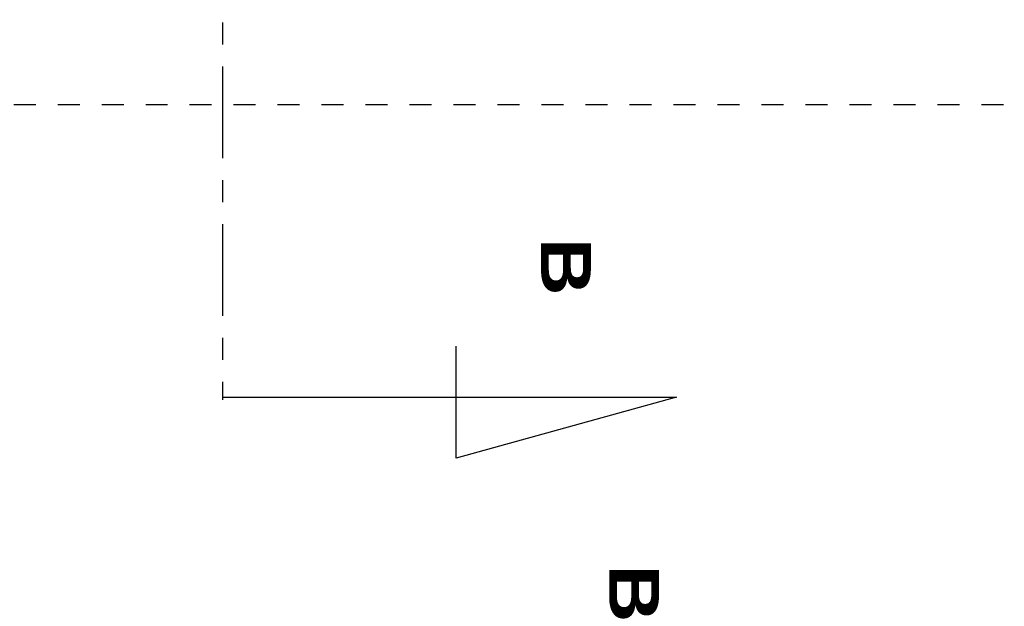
# Model space of a CAD drawing. Header units: millimetres. Extents: x -15 to 127, y -65 to 67.
# Tile 279 of 476: x 28.14 to 32.62, y 18.24 to 20.91. Entities that reach past the tile are written whole.
import ezdxf

# ---------------------------------------------------------------- set-up
doc = ezdxf.new("R2010")
doc.units = ezdxf.units.MM
doc.header["$MEASUREMENT"] = 0
doc.linetypes.add('PC_DASH_4', pattern=[0.638889, 0.416667, -0.083333, 0.055556, -0.083333])
doc.linetypes.add('PC_DASH_5', pattern=[0.069444, 0.027778, -0.041667])
doc.layers.add('structure rdc', color=7, linetype='Continuous')
doc.styles.get("Standard").update_dxf_attribs({"font": 'BKANT.TTF'})

msp = doc.modelspace()

# ---------------------------------------------------------------- linework, layer by layer
at = {"layer": 'structure rdc', "color": 0, "linetype": 'PC_DASH_4'}
msp.add_line((29.0673, 23.5606), (29.0673, 19.1776), dxfattribs=at)
at = {"layer": 'structure rdc', "color": 0, "linetype": 'PC_DASH_5'}
msp.add_line((0.9175, 20.5213), (53.5424, 20.5213), dxfattribs=at)
at = {"layer": 'structure rdc', "color": 0}
msp.add_lwpolyline([(29.0673, 19.191), (31.1303, 19.191), (30.1293, 18.9137), (30.1293, 19.4224)], dxfattribs=at)

# ---------------------------------------------------------------- texts
at = {"layer": 'structure rdc', "color": 0, "char_height": 0.226549, "width": 0.859138, "attachment_point": 1, "rotation": 270}
for insert in [(30.7417, 19.9139), (31.0515, 18.4289)]:
    msp.add_mtext('{\\fArial Black|b0|i0|c0|p34;B}', dxfattribs=dict(at, insert=insert))

doc.saveas('drawing.dxf')
